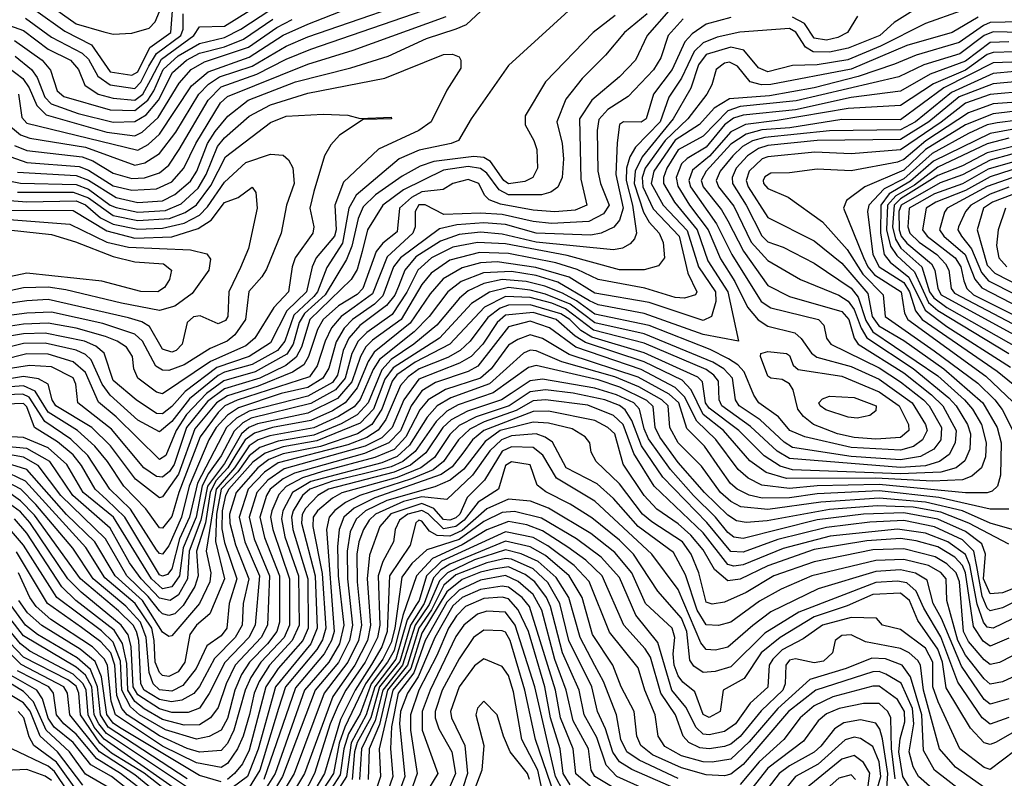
# Model space of a CAD drawing. Extents: x 501367 to 657802, y 482273 to 547541.
# Tile 522 of 656: x 578002 to 581191, y 538049 to 540506. Entities that reach past the tile are written whole.
import ezdxf

# ---------------------------------------------------------------- set-up
doc = ezdxf.new("R2010")
doc.units = 0

msp = doc.modelspace()

# ---------------------------------------------------------------- linework, layer by layer
at = {"layer": '0CON20XD'}
for points in [[(577953.8, 540175), (578005, 540133.5), (578035, 540122.5), (578215, 540092.9), (578375, 540034.6), (578407.3, 540042.7), (578455, 540072.3), (578507.9, 540142.1), (578582.4, 540265), (578613.4, 540296.6), (578649.2, 540320.8), (578754.6, 540355.4), (578865, 540419.8), (578935, 540450.9), (579375, 540603.1)], [(577985, 540438.7), (578075.1, 540375.1), (578102.2, 540342.2), (578124, 540275), (578145, 540257.3), (578295, 540213.7), (578375, 540211.4), (578417.8, 540245), (578437.2, 540275), (578467.4, 540345), (578515, 540389), (578585, 540429.2), (578665, 540447.9), (578718.2, 540475), (578875, 540578.8)], [(577985, 540098.1), (578025, 540082.3), (578205, 540062), (578238.7, 540048.7), (578305, 540008.5), (578365, 539992), (578406.4, 539993.6), (578455, 540010), (578485.5, 540035), (578518.5, 540085), (578612.9, 540245), (578655, 540288), (578770.6, 540329.4), (578865, 540377.7), (578945, 540410.4), (579375, 540558.9)], [(578078, 540568), (578185, 540492), (578275, 540466.8), (578305, 540459.4), (578365, 540462.5), (578421.1, 540478.9), (578441.2, 540498.8), (578460.9, 540545)], [(580034.5, 540525), (579960.4, 540465), (579898.8, 540391.2), (579823.3, 540315), (579771.1, 540248.9), (579741.7, 540175), (579758.6, 540105), (579763.5, 540055), (579759.3, 539995), (579745, 539963.4), (579722.7, 539947.3), (579691.6, 539938.4), (579585, 539938.8), (579554.7, 539954.7), (579515, 540008.7), (579495, 540024.5), (579455, 540030.6), (579375, 540018.2), (579244.7, 539955.3), (579178.6, 539905), (579128.9, 539825), (579111.1, 539755), (579095, 539697.2), (579075.8, 539664.2), (578941.8, 539535), (578915.2, 539445), (578897.3, 539412.7), (578863.6, 539386.4), (578780.1, 539345), (578665, 539310.3), (578610.9, 539269.1), (578542.6, 539185), (578502.5, 539065), (578487.4, 539042.6), (578465, 539024.1), (578445, 539026.2), (578404.4, 539055), (578299.6, 539179.6), (578190.2, 539265), (578184.1, 539325), (578175, 539345.9), (578105, 539381.3), (578034.1, 539385.9), (577915, 539367.5)], [(580911.4, 540545), (580833.5, 540496.5), (580787.6, 540455), (580685, 540413.9), (580625, 540400.9), (580571.6, 540401.6), (580546.8, 540416.8), (580515.2, 540465.2), (580495, 540476.9), (580334.4, 540465.5), (580260.5, 540449.5), (580215, 540431.2), (580186.7, 540403.3), (580145, 540316.3), (580104.1, 540255), (580076.6, 540175), (579996.8, 540093.2), (579978.4, 540061.6), (579967.6, 540025), (579966, 539985), (579986.3, 539905), (579999.4, 539815), (579993.5, 539796.5), (579979.6, 539780.4), (579954.5, 539765.5), (579925, 539761), (579675, 539785.2), (579565, 539811.8), (579495, 539817.5), (579425, 539809.9), (579365, 539788.9), (579285, 539737.8), (579249.6, 539695), (579228.5, 539641.5), (579216.6, 539613.4), (579190.2, 539579.8), (579104.2, 539515), (579068.5, 539475), (579049.5, 539435), (579031.2, 539355), (579015, 539330.5), (578935, 539287), (578745, 539238.6), (578704.9, 539215.1), (578672.1, 539185), (578578.2, 539005), (578551.7, 538895), (578520.2, 538825), (578495, 538727.8), (578480.7, 538709.3), (578465, 538703.2), (578455, 538708.4), (578342.8, 538895), (578285, 538951), (578246.3, 538985), (578202, 539062), (578175, 539096.3), (578125, 539138.3), (578049.8, 539185), (578025, 539252.2), (578015, 539262.9), (577925, 539260.1)], [(581050.8, 540535), (580935, 540493.9), (580790.2, 540419.8), (580683.8, 540376.2), (580585, 540359.9), (580505, 540357.8), (580425, 540336.8), (580395, 540350.2), (580346.8, 540406.8), (580305, 540416.8), (580225, 540393.2), (580200.7, 540359.3), (580175.8, 540284.2), (580118.2, 540185), (580018.5, 540061.4), (579994.9, 540015), (579992.6, 539975), (580022.5, 539882.5), (580040.7, 539850.7), (580073.2, 539815), (580085.8, 539784.2), (580090, 539735), (580071.2, 539708.8), (580025, 539695.6), (579945, 539696.2), (579775, 539742.2), (579575, 539780.1), (579485, 539784.4), (579405, 539769.1), (579335.8, 539734.2), (579291.6, 539695), (579256.2, 539623.8), (579208.9, 539551.1), (579126.7, 539493.3), (579098, 539465), (579077.7, 539425), (579056.2, 539345), (579025, 539306.7), (578945, 539262.6), (578751.9, 539215), (578725, 539200.1), (578696.5, 539173.5), (578655, 539093.1), (578614, 539036), (578593.7, 538996.3), (578573.5, 538895), (578531.9, 538795), (578519.8, 538705), (578495, 538669.2), (578465, 538663.2), (578428.9, 538695), (578306.2, 538895), (578208.3, 538975), (578155.1, 539065.1), (578095, 539119.2), (578015, 539153.2), (577935, 539157.4)], [(577935, 540498.7), (578015, 540470.4), (578095, 540410.6), (578166.7, 540375), (578193, 540345), (578213.4, 540293.4), (578256, 540265), (578305, 540251.7), (578375, 540244.8), (578400.6, 540265), (578427.4, 540312.6), (578461.4, 540378.6), (578566.2, 540455), (578585, 540483.3), (578665, 540485.1), (578745.8, 540535)], [(579779.2, 540535), (579585, 540358.1), (579464.5, 540185), (579422.9, 540115), (579399.2, 540105), (579296.2, 540083.8), (579230.9, 540055), (579092, 539938), (579068, 539895), (579048.1, 539781.9), (578996.6, 539703.4), (578966.5, 539625), (578955, 539609.6), (578890.5, 539549.5), (578861.4, 539465), (578836.9, 539435), (578755, 539388.8), (578665, 539364.3), (578645, 539353.5), (578551.8, 539278.2), (578495, 539205.1), (578455, 539170.9), (578385, 539209.3), (578295, 539290.3), (578269.4, 539325), (578233.9, 539403.9), (578215, 539421.2), (578185, 539435.1), (578085, 539457.9), (578015, 539456.7), (577935, 539438.1)], [(580104.5, 540535), (580033.7, 540455), (579996.9, 540375), (579945, 540320.5), (579854.9, 540245.1), (579814.7, 540185.3), (579819.9, 539989.9), (579838.8, 539905), (579801.3, 539888.7), (579735, 539883.2), (579665, 539888.9), (579559, 539908.9), (579522.8, 539922.8), (579507.8, 539937.8), (579489.2, 539975), (579455, 539988.9), (579404.4, 539975), (579373.8, 539956.2), (579305, 539947.9), (579270.6, 539930.6), (579232.6, 539895), (579225, 539819.2), (579177.7, 539782.3), (579156.7, 539755), (579113.2, 539635), (579095, 539616.1), (579035, 539579.2), (578985.5, 539534.5), (578967.1, 539502.9), (578937.9, 539415), (578922.3, 539387.7), (578886, 539364), (578775, 539319), (578675, 539287.6), (578639.9, 539265), (578569, 539181), (578516.4, 539033.6), (578465, 538960.6), (578455, 538957.9), (578377.4, 539017.4), (578295.9, 539125.9), (578235.5, 539185.5), (578119.8, 539255), (578107.6, 539275), (578094.3, 539325), (578063.1, 539343.1), (578015, 539350.1), (577945, 539338.1)], [(579931, 540519), (579859.7, 540465), (579704.8, 540305.2), (579639.1, 540195), (579639.1, 540165), (579667.4, 540115), (579677.3, 540085), (579679.2, 540025), (579663.9, 539995), (579638, 539982), (579585, 539974.7), (579570.4, 539985), (579527.2, 540047.2), (579505, 540059.1), (579472.9, 540062.9), (579343.2, 540046.8), (579298.6, 540031.4), (579241, 539999), (579155, 539938.5), (579115, 539899.6), (579098.3, 539861.7), (579078, 539772), (579060.9, 539729.1), (578991.9, 539615), (578925, 539554.2), (578907.2, 539525), (578888.2, 539455), (578867, 539423), (578764.8, 539365), (578663.4, 539336.6), (578607.2, 539295), (578542.4, 539227.6), (578509.3, 539175), (578475.1, 539095), (578455, 539081.2), (578315, 539219.2), (578257.5, 539267.5), (578215, 539363.8), (578175, 539398.3), (578095, 539422.6), (578025, 539424), (577945, 539403.6)], [(577995, 540011.7), (578185, 540001.6), (578225, 539985.9), (578315, 539930.2), (578385, 539913.5), (578465, 539919.8), (578505, 539939.9), (578555, 539982.9), (578575.9, 540015.9), (578610.3, 540105), (578635, 540143.7), (578676.5, 540193.5), (578742.2, 540245), (578895, 540304.7), (579075, 540350), (579195, 540388.1), (579319.6, 540445), (579416.1, 540476.1), (579449.1, 540490.9), (579495, 540532.9)], [(577999, 540265), (578008.8, 540188.8), (578025, 540171.1), (578385, 540083.2), (578417.9, 540102.1), (578455, 540135.2), (578558.7, 540291.3), (578612.6, 540337.4), (578745.3, 540384.7), (578855, 540455.7), (578935, 540491.5), (579065, 540541.8)], [(578021.4, 540511.4), (578105, 540449), (578205, 540397.9), (578225, 540377.7), (578255, 540323.3), (578295, 540294.9), (578375, 540283.6), (578395, 540303.2), (578420, 540355), (578445, 540396.1), (578523.9, 540455), (578531.6, 540475), (578531.7, 540525)], [(578055, 540535.8), (578148.9, 540468.9), (578234.6, 540424.6), (578295, 540336.7), (578365, 540325.8), (578385, 540337.5), (578423.6, 540416.4), (578491.3, 540465), (578497, 540535)], [(580715, 540517.5), (580683.2, 540465), (580651.7, 540448.3), (580615, 540439.5), (580575, 540446.5), (580543.4, 540493.4), (580504.4, 540514.4)], [(580305, 540513.2), (580225, 540491.3), (580179.9, 540460.1), (580156, 540434), (580114.9, 540345), (580054.8, 540265), (580030.5, 540185), (580015, 540174), (579957.5, 540175), (579945, 540166.7), (579937, 540107), (579932.4, 540005), (579956.7, 539895), (579945, 539856.3), (579926.5, 539833.5), (579885.5, 539814.5), (579852.1, 539807.9), (579675, 539814.8), (579575, 539842.3), (579505, 539848.5), (579418.1, 539841.9), (579361.4, 539828.6), (579235.3, 539735), (579213.2, 539705), (579178.2, 539611.8), (579151.2, 539585), (579080, 539535), (579053.3, 539506.7), (579026.9, 539463.1), (579003.2, 539376.8), (578984.4, 539345), (578935, 539314.7), (578848.6, 539295), (578710.8, 539249.2), (578674.8, 539225.2), (578638.1, 539185), (578614.7, 539145), (578551.4, 538995), (578526.6, 538895), (578485, 538802.4), (578465, 538774.4), (578455, 538776.7), (578445, 538789.3), (578361.1, 538921.1), (578293.7, 538985), (578223.5, 539095), (578167.7, 539147.7), (578084.2, 539204.2), (578033.4, 539283.4), (578013, 539293), (577905, 539288.8)], [(580150.8, 540509.2), (580102.3, 540455), (580077.9, 540382.1), (580055, 540344), (579972.6, 540257.4), (579907.3, 540215), (579877.7, 540182.3), (579872.7, 540147.3), (579873.9, 540015), (579882.9, 539975), (579911.4, 539905), (579893, 539877), (579845, 539852.6), (579723.9, 539846.1), (579665, 539851.9), (579565, 539874.9), (579495, 539879.5), (579375.5, 539875.5), (579315, 539906.3), (579295, 539906), (579282.6, 539885), (579282.6, 539835), (579275.9, 539815), (579192.6, 539737.4), (579145, 539618.2), (579085.1, 539574.9), (579043, 539545), (579012.5, 539507.5), (578991.4, 539465), (578965.2, 539384.8), (578940.3, 539349.7), (578706.3, 539273.7), (578666.7, 539255), (578645, 539233.9), (578586.2, 539155), (578517.3, 538975), (578495, 538897.2), (578465, 538858.9), (578455, 538860.2), (578411.3, 538921.3), (578339.6, 538995), (578286.6, 539075), (578245.2, 539125.2), (578189.4, 539175), (578095, 539234.5), (578052.7, 539302.7), (578015, 539320.5), (577915, 539312.9)], [(581106.4, 540513.6), (581021.3, 540465), (580875, 540422.6), (580695, 540345.9), (580435, 540295.7), (580404.6, 540294.5), (580368.1, 540305), (580326.2, 540355), (580301.3, 540368.7), (580285, 540365.2), (580257.8, 540345), (580243.3, 540295), (580227.6, 540265), (580165.4, 540185), (580092, 540115), (580027.9, 540025), (580017.7, 539995), (580020, 539965), (580053.1, 539893.1), (580137.8, 539805), (580165.5, 539685.5), (580194.6, 539625), (580191.1, 539615), (580155.6, 539604.4), (580125, 539605.9), (580026.7, 539636.7), (579875, 539664.1), (579807.2, 539697.2), (579738.2, 539718.2), (579585, 539748.9), (579491.7, 539751.7), (579395, 539727.5), (579334.9, 539685.1), (579305, 539648.5), (579237.5, 539535), (579145, 539468.2), (579123.6, 539446.4), (579105.4, 539414.6), (579077.4, 539332.6), (579030.9, 539279.1), (578935, 539231.7), (578772.9, 539197.1), (578744.4, 539185), (578720.4, 539165), (578665, 539069.1), (578610.2, 538995), (578588.8, 538885), (578551.4, 538785), (578545.4, 538695), (578516.7, 538643.3), (578490, 538625), (578455, 538632.9), (578395.7, 538695), (578357.4, 538747.4), (578295, 538859.2), (578174.5, 538965), (578099.7, 539075), (578025, 539116.7), (577945, 539125.1)], [(577945, 540367.2), (578012.9, 540315), (578033.5, 540285), (578057.7, 540227.7), (578088.3, 540198.3), (578285, 540142.2), (578375, 540130), (578398.6, 540141.4), (578450.4, 540189.6), (578519.1, 540300.9), (578557.6, 540345), (578600.9, 540369.1), (578742.8, 540417.2), (578835, 540480.3), (578885, 540506.2)], [(577955, 540068.7), (578025, 540043.2), (578195, 540030.5), (578225, 540018.9), (578305, 539967.6), (578365, 539953.5), (578445, 539957.7), (578495, 539980.9), (578534.1, 540025), (578572.4, 540105), (578653.1, 540236.9), (578675, 540257.7), (578935, 540362.4), (579082.4, 540407.6), (579383.7, 540516.3)], [(577987.5, 540387.5), (578040.7, 540345), (578058.5, 540318.5), (578083.2, 540255), (578103.9, 540233.9), (578191.6, 540201.6), (578305, 540173.8), (578375, 540175.7), (578411.7, 540198.3), (578451.4, 540245), (578497, 540335), (578543, 540375), (578585, 540397), (578665, 540417.9), (578726.8, 540443.2), (578822.1, 540507.9)], [(581433.6, 540503.6), (581145, 540496.5), (581122.8, 540487.2), (581045, 540431.6), (580905, 540391.2), (580835, 540362.3), (580717.9, 540322.1), (580575, 540285.4), (580430.2, 540259.8), (580300.8, 540249.2), (580250.7, 540219.3), (580204, 540166), (580125, 540115.8), (580056, 540015), (580047.6, 539975), (580086, 539905), (580163.6, 539823.6), (580200.4, 539705), (580255.5, 539625), (580256.6, 539593.4), (580243, 539545), (580215, 539532.1), (580040.5, 539589.5)], [(581425, 540460), (581155, 540466.7), (581125, 540455.1), (581047.1, 540395), (580930.6, 540359.4), (580848.6, 540321.4), (580517, 540243), (580335.6, 540224.4), (580295, 540211.2), (580215, 540128.8), (580135, 540084.9), (580098.2, 540025), (580087.2, 539995), (580086.9, 539975), (580122.2, 539915), (580196.1, 539825), (580230.8, 539725), (580294.9, 539625), (580330, 539465), (580215, 539486.8), (580025, 539554.1), (579875, 539582.4), (579847.7, 539595), (579745.4, 539655.4), (579675, 539677.2), (579595, 539690.9), (579503.8, 539686.2), (579432.2, 539657.8), (579388.9, 539625), (579328.5, 539545), (579280, 539495), (579167.9, 539405), (579147, 539373), (579105, 539275.4), (579085, 539252.5), (579035, 539221.1), (578955, 539184.3), (578811.9, 539158.1), (578775, 539144.9), (578745, 539125.9), (578697.7, 539055), (578638.3, 538985), (578621.9, 538885), (578605.9, 538785), (578621.2, 538715), (578617.8, 538685), (578584.9, 538615), (578495, 538510.7), (578485, 538508.7), (578465, 538522.5), (578399.5, 538625), (578311.1, 538705), (578245.8, 538815), (578153.9, 538903.9), (578025, 539049.1), (577875.2, 539095.2)], [(581205.4, 540434.6), (581145, 540432.2), (581065, 540371.3), (580951, 540329), (580855, 540274.9), (580695, 540254.4), (580515, 540214.1), (580345, 540196.2), (580313.5, 540186.5), (580285, 540165.1), (580225, 540093.3), (580163.5, 540056.5), (580145, 540039), (580128.2, 539995), (580133.2, 539966.8), (580171.1, 539905), (580231.5, 539825), (580271.6, 539731.6), (580318, 539658), (580359.5, 539575), (580393.7, 539533.7), (580425, 539513.2), (580512.2, 539492.2), (580533.2, 539473.2), (580566, 539426), (580583.2, 539413.2), (580695, 539383), (580785, 539341.6), (580892.7, 539265), (580935.1, 539195), (580940.5, 539175), (580925.3, 539144.7), (580896.7, 539123.3), (580855, 539111.6), (580695, 539120.8), (580544.6, 539155), (580496.4, 539175), (580459.9, 539219.9), (580395.6, 539265), (580379.4, 539289.4), (580348.8, 539365), (580327.8, 539387.8), (580297.3, 539407.3), (580237.8, 539437.8), (580040.5, 539515), (579865, 539552.2), (579805.7, 539595.7), (579760.3, 539620.3), (579703.2, 539643.2), (579642.3, 539657.7), (579565, 539664.2), (579505, 539651.8), (579455, 539628.3), (579426.1, 539603.9), (579353.2, 539516.8), (579278.4, 539455), (579205, 539405.2), (579175, 539371.8), (579130.4, 539265), (579095, 539225.8), (579043.1, 539196.9), (578955, 539160.7), (578839, 539141), (578780.1, 539119.9), (578745, 539092.9), (578708.7, 539041.3), (578655.1, 538985), (578639.8, 538905), (578636.1, 538816.1), (578665.1, 538695), (578618.1, 538581.9), (578575, 538544.8), (578553.8, 538515), (578537.3, 538425), (578515, 538393.4), (578485, 538378.3), (578465, 538382.2), (578455, 538391.7), (578441.5, 538425), (578438.3, 538495), (578429.7, 538535), (578376.1, 538615)], [(577922.4, 539992.4), (578005, 539976), (578185, 539972.6), (578225, 539956.9), (578295, 539905.4), (578315, 539897.5), (578385, 539882.6), (578475, 539887.6), (578525, 539909.7), (578580.2, 539959.8), (578606.4, 540005), (578642.6, 540095), (578665, 540123.8), (578745, 540193.1), (578815, 540230), (578935, 540268.3), (579185, 540316.3), (579375, 540393), (579403.8, 540393.8), (579425, 540385.4), (579431.1, 540375), (579430.9, 540349.1), (579385, 540277.5), (579334.3, 540175), (579295, 540147.5), (579163.8, 540086.2), (579050.8, 539979.2), (579022.7, 539905), (579027.4, 539825), (579021.6, 539805), (578962.5, 539735), (578949, 539705), (578930.6, 539625), (578867.5, 539562.5), (578815, 539459.9), (578745, 539415.1), (578640.4, 539379.6), (578537.9, 539302.1), (578495, 539253.1), (578465, 539229.3), (578445, 539230.8), (578379.4, 539275), (578305, 539337.4), (578276.4, 539426.4), (578249, 539449), (578212.2, 539465), (578085, 539490.4), (578015, 539488), (577905, 539470.5)], [(581225, 540401.9), (581155, 540400), (581135, 540393.4), (581065, 540342.7), (580961.8, 540298.2), (580855, 540227.7), (580685, 540218.1), (580455, 540179.5), (580353, 540167), (580305, 540142.9), (580235.6, 540064.4), (580181.3, 540018.7), (580169, 539985), (580174.9, 539965), (580259.1, 539845), (580308.4, 539745), (580403.5, 539593.5), (580435, 539572.4), (580588.5, 539535), (580606.3, 539516.3), (580615.3, 539475), (580628.9, 539455), (580785, 539377.9), (580855, 539333.4), (580928.6, 539275), (580947.7, 539255), (580987.1, 539185), (580984.9, 539145), (580962.7, 539115), (580918.9, 539091.1), (580855, 539080.6), (580695, 539091.5), (580505, 539120.9), (580477.8, 539137.8), (580400.1, 539210.1), (580331.7, 539255), (580320.1, 539275), (580310.9, 539345), (580282.1, 539375), (580247.2, 539397.2), (580025, 539488.8), (579865, 539523.8), (579785, 539584.3), (579705, 539617.3), (579655, 539630.3), (579585, 539638.1), (579523.1, 539623.1), (579465, 539586.7), (579362.2, 539475), (579211.5, 539378.5), (579185, 539342.1), (579147.7, 539245), (579105, 539199.2), (578965, 539142), (578855, 539122.3), (578797.7, 539102.3), (578757.4, 539072.6), (578679.5, 538985), (578668.3, 538965), (578657.8, 538915), (578657, 538857), (578665, 538812.5), (578705.5, 538695), (578680.4, 538615), (578673.6, 538535), (578655, 538510.5), (578608, 538478)], [(581245, 540369.4), (581155, 540365.8), (580995.1, 540284.9), (580855, 540181.5), (580665, 540182.9), (580495.9, 540155.9), (580405, 540148.7), (580355, 540135.7), (580305, 540103.2), (580224.9, 540015), (580209.2, 539985), (580215, 539964.2), (580275, 539890.3), (580295.9, 539854.1), (580346, 539756), (580425, 539645.6), (580495, 539609.1), (580665, 539561.4), (580686.7, 539535), (580704.4, 539475), (580717.3, 539455), (580865, 539362.5), (580955, 539291), (580991.2, 539255), (581034.4, 539175), (581032, 539135), (581012.4, 539097.6), (580981, 539075), (580935, 539061.2), (580855, 539055.2), (580495.1, 539084.9), (580455, 539108.7), (580368.7, 539188.7), (580276.1, 539255), (580267.4, 539275), (580265.6, 539335), (580250.4, 539355), (580225, 539373.5), (580025, 539457.8), (579860.4, 539500.4), (579769.5, 539569.5), (579725, 539588), (579655, 539605.8), (579575, 539609), (579507.6, 539575), (579395.7, 539455), (579283.4, 539396.6), (579224, 539356), (579208.6, 539335), (579174.9, 539244.9), (579142.5, 539195), (579096.3, 539165), (578975.9, 539124.1), (578855, 539100.1), (578808.7, 539081.3), (578773.1, 539055), (578703.5, 538975), (578681.6, 538905), (578682.8, 538875), (578701.6, 538805), (578744.7, 538695), (578726, 538615), (578722.6, 538545), (578700.2, 538505), (578633.1, 538436.9), (578585, 538346.3), (578566.2, 538323.8), (578527.7, 538302.3), (578493.8, 538296.2), (578455, 538303.9), (578405.8, 538335), (578394.9, 538355), (578388, 538495), (578380.6, 538525), (578369.5, 538545), (578321.8, 538591.8), (578199.6, 538695), (578050.8, 538900.8), (578005, 538948.2), (577955, 538983.3)], [(581225, 540337.9), (581155, 540331.9), (581019.6, 540270.4), (580902.6, 540175), (580855, 540148.8), (580625, 540146.3), (580415.6, 540124.4), (580375, 540113.1), (580343.3, 540095), (580311.8, 540065), (580270.3, 540015), (580257.2, 539985), (580265.1, 539965), (580315, 539901.9), (580371, 539785), (580425, 539725.8), (580530.8, 539665), (580655, 539614.1), (580685, 539594.1), (580705, 539567.3), (580726.7, 539506.7), (580745.7, 539475.7), (580895.8, 539375.8), (581010.9, 539280.9), (581034.7, 539255), (581071.2, 539195), (581080.9, 539165), (581078.7, 539115), (581062.6, 539077.4), (581034.8, 539055), (580985, 539041), (580855, 539035), (580505, 539048.4), (580465, 539060.4), (580412.9, 539092.9), (580331.3, 539175), (580235, 539247.9), (580223.3, 539265), (580212.9, 539332.9), (580198, 539348), (580025, 539427.3), (579855, 539477.3), (579819.3, 539499.3), (579783.5, 539535), (579755, 539553.7), (579655, 539582), (579585, 539581.9), (579558.4, 539571.6), (579518.5, 539541.5), (579461.3, 539465), (579428.5, 539435), (579388.5, 539411.5), (579296, 539375), (579260.2, 539349.8), (579235, 539320.9), (579188.4, 539211.6), (579163.6, 539176.4), (579126.8, 539153.2), (579065, 539129.1), (578839.7, 539070.3), (578795, 539040.4), (578742.6, 538985), (578712.9, 538895), (578731.9, 538815), (578778.6, 538705), (578765.3, 538545), (578744.1, 538505), (578666.2, 538423.8), (578616.4, 538323.6), (578585, 538276.6), (578547.8, 538262.2), (578495, 538262), (578455, 538273.9), (578385, 538319.1), (578369.9, 538345), (578363.6, 538476.4), (578353.3, 538513.3), (578330.8, 538545), (578201.9, 538651.9), (578158.6, 538695), (578035, 538877.9), (578005, 538911.9), (577945.2, 538955.2)], [(581235, 540306.2), (581155, 540298.4), (581045, 540256.6), (580946.2, 540175), (580855, 540117.8), (580585, 540114.2), (580425, 540098.2), (580395, 540088.8), (580359, 540065), (580322.1, 540025), (580309.2, 539995), (580310.1, 539975), (580354.9, 539905), (580405, 539805.5), (580425, 539786.8), (580475, 539768.8), (580575, 539717.3), (580695, 539636.8), (580717.8, 539607.8), (580742.1, 539532.1), (580765, 539495.5), (580975, 539352.7), (581061.4, 539275), (581087.3, 539245), (581116.5, 539195), (581132.1, 539135), (581129.5, 539090.5), (581117.1, 539055), (581085, 539027.4), (581055, 539015.4), (580958.6, 539011.4), (580775, 539020.6), (580485, 539019.8), (580419.5, 539039.5), (580367, 539077), (580280.9, 539175), (580215, 539226.8), (580176.8, 539306.8), (580148, 539338), (580025, 539398), (579835, 539460.1), (579800.7, 539480.7), (579739.1, 539535), (579665, 539557.2), (579575, 539548.9), (579548.4, 539525), (579501.8, 539455), (579464.2, 539415), (579426.5, 539393.5), (579295, 539342.1), (579246.5, 539275), (579208.7, 539185), (579175, 539151.7), (579120.6, 539125), (578858.3, 539051.7), (578805.7, 539014.3), (578770.7, 538975), (578745.4, 538895), (578762, 538825), (578811.2, 538705), (578805.1, 538545), (578784.1, 538505), (578700, 538415), (578671.3, 538355), (578645, 538278.2), (578620.5, 538245), (578585, 538221.7), (578535, 538221.3), (578465, 538239.6), (578405, 538274.3), (578375, 538297.8), (578352.5, 538335), (578348.8, 538421.2), (578335.3, 538485.3), (578308.3, 538528.3), (578184.6, 538625), (578138.9, 538668.9), (578025, 538843), (577985, 538889.6)], [(581265, 540274), (581145, 540263.5), (581065, 540235.1), (580986.4, 540173.6), (580855, 540084.7), (580695, 540071.7), (580576.8, 540076.8), (580425, 540061.9), (580407, 540055), (580364.1, 540015), (580354.4, 539985), (580360.8, 539965), (580425, 539865.3), (580575, 539789.6), (580665, 539717.9), (580748.7, 539618.7), (580763, 539545), (580784, 539514), (580865, 539466.8), (580994.7, 539374.7), (581120.6, 539265), (581167.5, 539185), (581180.1, 539135), (581178.7, 539031.3), (581168.4, 538995), (581151.4, 538978.6), (581135, 538973.2), (581065, 538973.3), (580785, 539000.3), (580585, 538996.7), (580495, 538987.8), (580405, 538998.5), (580361, 539021), (580329, 539049), (580256.4, 539146.4), (580195.3, 539205.3), (580155, 539284.9), (580125.1, 539315.1), (580015, 539372.9), (579802.8, 539445), (579717.6, 539507.6), (579655, 539529.1), (579585, 539510.8), (579486.3, 539383.7), (579455, 539366.5), (579348.9, 539331.1), (579305, 539303.4), (579270.2, 539255), (579235.2, 539174.8), (579197.8, 539135), (579119.3, 539100.7), (578892.3, 539037.7), (578855, 539019), (578813.8, 538985), (578801.8, 538965), (578780.1, 538895), (578795, 538828.4), (578843.2, 538705), (578843.6, 538555), (578834.9, 538525), (578804.3, 538485), (578746.6, 538425), (578721.1, 538385), (578699, 538335), (578675, 538242.8), (578655, 538204.5), (578615.9, 538184.1), (578575, 538175.7), (578475, 538205.7), (578390.5, 538255), (578360.6, 538280.6), (578332.7, 538335), (578328.4, 538428.4), (578305, 538489.6), (578267, 538527), (578122.4, 538635), (578015, 538804.3), (577949.4, 538879.4)], [(581275, 540242.5), (581155, 540233.3), (581075, 540204.7), (580936.4, 540113.6), (580865, 540053.5), (580845, 540044.3), (580695, 540016.7), (580585, 540021.5), (580495, 540009.6), (580435, 540008.4), (580415, 539997.1), (580409.4, 539985), (580410.6, 539975), (580425, 539958.9), (580491, 539931), (580601.4, 539851.4), (580682, 539762), (580732.3, 539682.3), (580798.9, 539615), (580805.2, 539545), (580963.3, 539433.3), (581105, 539328.4), (581160.5, 539275), (581184, 539244), (581218.4, 539175)], [(577995, 539947.3), (578175, 539947.5), (578225, 539928.8), (578305, 539872), (578385, 539855.2), (578487.4, 539862.6), (578538.6, 539881.4), (578575, 539906), (578621.2, 539968.8), (578668.5, 540061.5), (578815, 540173.3), (578865, 540193.3), (578985, 540200.2), (579065, 540196.5), (579105, 540185.7), (579205, 540190), (579206.7, 540185), (579115, 540182.5), (579037.9, 540132.1), (579009.7, 540100.3), (578988.9, 540065), (578955, 539949.4), (578942, 539895), (578954.8, 539835), (578952, 539815), (578894.4, 539735), (578884.1, 539705), (578872.4, 539625), (578825.7, 539574.3), (578763.5, 539475), (578735, 539449.9), (578620.6, 539399.4), (578465, 539294.4), (578445, 539299.6), (578385.2, 539345), (578372, 539375), (578367.8, 539415), (578347.7, 539445), (578318.2, 539465), (578279.9, 539479.9), (578185, 539507.3), (578095, 539522.8), (578015, 539519.9), (577915, 539504.7)], [(581245, 540211.7), (581155, 540201.5), (581065, 540165.3), (580935.5, 540085), (580865, 540018.2), (580738.7, 539965), (580679.3, 539920.7), (580670, 539895), (580734.3, 539735.7), (580748.6, 539705), (580769.9, 539679.9), (580856.3, 539625), (580867.7, 539555), (580877.8, 539535), (581131.2, 539351.2), (581217.8, 539267.8)], [(581235, 540181), (581167.6, 540172.4), (581135, 540165.1), (581075, 540137.4), (580957.3, 540072.7), (580865, 539990.1), (580801.7, 539958.3), (580751.7, 539905), (580747.7, 539885), (580765.4, 539745), (580785, 539705.1), (580865, 539655.1), (580883.6, 539625), (580903.2, 539563.2), (580924.6, 539534.6), (581167.3, 539367.3), (581219.7, 539325)], [(581227.4, 540152.6), (581145, 540137.5), (580961.9, 540048.1), (580887.1, 539982.9), (580818, 539942), (580790.8, 539905), (580789.8, 539815), (580802, 539745), (580821.1, 539721.1), (580881.6, 539671.6), (580934.8, 539564.8), (581005, 539511.8), (581210.2, 539380.2)], [(581205, 540121.7), (581135, 540103.5), (580975, 540028.5), (580899.6, 539970.4), (580839.5, 539935), (580812.5, 539905), (580809.6, 539825), (580822.3, 539772.3), (580842.3, 539742.3), (580899.7, 539689.7), (580945, 539590), (580975, 539563.8), (581205.5, 539425)], [(581231.4, 540098.6), (581135, 540075.1), (581055, 540032.9), (580975, 540001), (580854.6, 539925.4), (580833.7, 539905), (580829, 539835), (580837.8, 539795), (580855.7, 539765.7), (580923.3, 539705), (580948.7, 539625), (580962.3, 539605), (581005, 539573.7), (581284.2, 539415)], [(577955, 539921.4), (578025, 539916.1), (578185, 539918.8), (578215, 539906.4), (578264.3, 539864.3), (578305, 539844.2), (578385, 539827.5), (578465, 539830.3), (578535, 539847.3), (578585, 539872.6), (578610.3, 539899.7), (578665, 539979.7), (578735, 540043.9), (578815, 540070.9), (578855, 540067.2), (578872.3, 540052.3), (578886.3, 540026.3), (578891, 539975), (578865.9, 539905), (578848.9, 539815), (578801.6, 539698.4), (578786.9, 539673.1), (578744.1, 539625.9), (578733.6, 539535), (578699.4, 539485), (578674.3, 539465), (578619.2, 539440.8), (578535, 539388.5), (578485, 539370.3), (578465, 539370.5), (578443.7, 539383.7), (578400.2, 539465), (578375, 539487.5), (578271.7, 539521.7), (578105, 539558.5), (578025, 539555.9), (577885, 539537.2)], [(581215, 540070.1), (581145, 540051.4), (581055, 540003.5), (580982.8, 539977.2), (580856.2, 539905), (580848.8, 539885), (580850.2, 539825), (580857, 539805), (580875, 539782.1), (580954.9, 539715), (580965.5, 539695), (580974.9, 539635), (580986.6, 539615), (581305, 539440.8)], [(581225, 540046.4), (581138.6, 540021.4), (581055, 539974.8), (580965, 539941.5), (580882.8, 539895), (580878.4, 539835), (580884.5, 539815), (580914.9, 539785), (580972, 539745), (581000.4, 539715), (581011.1, 539695), (581019.1, 539635), (581029.7, 539619.7)], [(581215, 540019.3), (581145, 539997.2), (581065, 539952.5), (580968.4, 539915), (580937.3, 539895), (580925.6, 539825), (580940.8, 539805), (581031.5, 539735), (581050, 539705), (581059.8, 539660.2), (581069.4, 539635), (581091, 539615), (581366.9, 539476.9)], [(581215, 539993.5), (581135, 539965.2), (581005.6, 539895), (580996.9, 539883.1), (580981.1, 539825), (580995.1, 539805), (581063.8, 539745), (581095.7, 539665.7), (581117.6, 539637.6), (581334.9, 539524.9)], [(577965, 539889.3), (578175, 539888.3), (578285, 539822.5), (578375, 539798.4), (578495, 539802.5), (578580.4, 539829.6), (578622.8, 539857.2), (578665, 539913.8), (578710.1, 539929.9), (578755, 539963.8), (578766.8, 539946.8), (578770.9, 539895), (578743.5, 539765), (578716.9, 539703.1), (578679.6, 539625), (578676, 539545), (578668.8, 539531.2), (578645, 539520.9), (578587.2, 539547.2), (578565, 539543.5), (578544.1, 539525), (578528.8, 539455), (578509.1, 539435), (578495, 539429.6), (578465, 539438.9), (578422.2, 539512.2), (578397.6, 539527.6), (578355, 539540.8), (578095, 539599.3), (578025, 539595.9), (577875, 539573.8)], [(581205, 539963.7), (581145, 539941.4), (581082.6, 539905), (581064.5, 539885), (581041.9, 539835), (581040.2, 539825), (581052, 539805), (581084.3, 539764.3), (581117.3, 539687.3), (581140, 539660), (581405.6, 539525.6)], [(581215, 539938.6), (581152.4, 539915), (581123.8, 539895), (581103.2, 539825), (581135, 539710.7), (581159.8, 539685), (581425, 539548.5)], [(581194.4, 539895), (581170.7, 539825), (581165.9, 539774.1), (581172.4, 539735), (581199.1, 539705)], [(577925, 539861.9), (578165, 539844), (578285, 539785.9), (578355, 539768.7), (578555, 539760.7), (578608.1, 539748.1), (578620, 539730), (578614.6, 539695), (578560.9, 539619.1), (578505, 539578.1), (578455, 539564.6), (578332.3, 539587.7), (578151.3, 539631.3), (578095, 539639.5), (578015, 539637.2), (577905, 539613.9)], [(577925, 539829.2), (578105, 539810), (578183.4, 539786.6), (578305, 539738.6), (578375, 539721.7), (578467.8, 539715), (578493.9, 539695), (578487.8, 539665), (578471.7, 539638.3), (578450, 539625), (578394.7, 539625.3), (578268.6, 539658.6), (578025, 539684.9), (577911.8, 539661.8)], [(580040.5, 539589.5), (579865, 539619.8), (579782, 539672), (579673.9, 539703.9), (579548.6, 539721.4), (579495, 539718.6), (579435, 539702.7), (579373.5, 539666.5), (579331.8, 539618.2), (579266.4, 539523.6), (579150.5, 539429.5), (579130.6, 539399.4), (579095, 539313.6), (579056, 539265), (579015, 539239.1), (578945, 539207.4), (578820.8, 539185), (578763.2, 539166.8), (578732, 539145), (578702.4, 539097.6), (578676.5, 539055), (578637.8, 539012.2), (578619.1, 538975), (578603.7, 538876.3), (578575.3, 538785), (578580.3, 538705), (578569.5, 538670.5), (578531.6, 538608.4), (578505, 538582.1), (578485, 538576.8), (578465, 538581.8), (578455, 538590.9), (578418.3, 538638.3), (578349.2, 538705), (578280.6, 538825), (578135.3, 538965), (578061.7, 539061.7), (578015, 539088.7), (577935, 539102.7)], [(581029.7, 539619.7), (581343.9, 539455)], [(581205, 538921.1), (581145, 538920.8), (580979, 538959), (580785, 538979.6), (580585, 538969.9), (580495, 538957), (580406.4, 538956.4), (580365, 538965.6), (580325.1, 538985.1), (580304.2, 539004.2), (580271.1, 539051.1), (580220.3, 539125), (580162.4, 539182.4), (580136.2, 539265), (580105, 539293), (580005, 539347.8), (579781.6, 539421.6), (579695, 539473.9), (579655, 539485.3), (579615, 539470.5), (579585, 539451.6), (579528.8, 539375), (579495, 539345.3), (579381.3, 539308.7), (579325.4, 539274.6), (579297.9, 539242.1), (579252.9, 539155), (579215, 539114.1), (579152.3, 539087.7), (578982.7, 539042.7), (578917.6, 539022.4), (578865, 538994.4), (578841.4, 538968.6), (578818.9, 538915), (578814.9, 538895), (578821.6, 538855), (578876.3, 538695), (578876.2, 538545), (578858.4, 538505), (578783.3, 538425), (578751.3, 538375), (578732.4, 538335), (578695.6, 538204.4), (578675, 538161.6), (578655, 538139.3), (578585, 538133.8), (578545, 538145.6), (578455, 538186.6), (578350.7, 538255), (578333.5, 538275), (578316.9, 538316.9), (578310.7, 538415), (578297.2, 538455), (578265, 538491.1), (578202.9, 538537.1), (578092.6, 538615), (577992.1, 538782.1)], [(581254.4, 538844.4), (581145, 538875.7), (581055, 538915.1), (580935, 538943.7), (580785, 538955.9), (580596.8, 538943.2), (580425, 538919.1), (580337.8, 538927.8), (580305, 538945.1), (580271.4, 538975), (580209.9, 539059.9), (580134.9, 539135), (580108, 539185), (580101.7, 539255), (580082.1, 539275), (580007, 539317), (579929.1, 539349.1), (579757.4, 539397.4), (579675, 539433.9), (579655, 539435.9), (579634.2, 539425.8), (579523.7, 539326.3), (579398.3, 539281.7), (579354.3, 539255.7), (579321.3, 539218.7), (579265, 539127.9), (579225, 539091), (579175, 539070.9), (578945, 539009.9), (578885.4, 538974.6), (578854.2, 538915), (578849.8, 538889.8), (578861.4, 538831.4), (578904.9, 538705), (578907.1, 538545), (578885.1, 538495), (578811.3, 538415), (578777.8, 538362.2), (578761.7, 538325), (578746.1, 538256.1), (578725.6, 538185), (578707.2, 538145), (578675, 538097), (578655, 538083.5), (578575, 538099), (578465, 538153), (578312.9, 538255), (578298.7, 538298.7), (578286.7, 538415), (578276.4, 538436.4), (578238.5, 538475), (578103.7, 538563.7), (578056, 538605), (578034.7, 538634.7), (577998.8, 538715)], [(580775, 539147.1), (580705, 539152.9), (580650, 539165), (580572.5, 539195), (580540.5, 539220.5), (580522, 539245), (580507, 539307), (580495, 539327.1), (580470.9, 539340.9), (580435, 539344.5), (580425, 539351.4), (580401.1, 539415), (580402.5, 539425), (580425, 539431.2), (580485, 539424.4), (580495, 539418.9), (580507.3, 539387.3), (580522.7, 539372.7), (580665, 539351.4), (580785, 539300.3), (580849.7, 539255), (580880.3, 539195), (580881.3, 539175), (580855, 539152.9), (580775, 539147.1)], [(581205, 538807), (581075.6, 538875.6), (580985, 538910.8), (580895, 538927.4), (580778.7, 538931.3), (580625, 538919.6), (580422.7, 538882.7), (580355, 538877.1), (580323.2, 538883.2), (580295, 538901.4), (580219.5, 538975), (580135, 539071.6), (580075, 539154.1), (580060.3, 539185), (580053.5, 539253.5), (580033, 539273), (579945.4, 539315.4), (579875, 539339.2), (579675, 539385.6), (579650.2, 539379.8), (579535, 539297.7), (579421.9, 539258.1), (579385, 539238.6), (579350.6, 539205), (579282.9, 539107.1), (579243.2, 539075), (579205, 539057.6), (579116.1, 539035), (579015, 539011), (578942.2, 538985), (578918.6, 538965), (578888.1, 538915), (578882.3, 538895), (578886.3, 538855), (578934.9, 538695.1), (578936, 538535), (578918.8, 538495), (578839, 538405), (578799.6, 538345), (578745, 538140.2), (578723.6, 538096.4), (578698.4, 538065), (578675, 538045.1)], [(581296.5, 538693.5), (581185, 538650.2), (581145, 538646.7), (581123, 538695), (581129.4, 538775), (581118.3, 538808.3), (581065, 538848.8), (580975, 538888.2), (580865, 538908.7), (580735, 538904), (580585, 538886), (580345, 538826.1), (580315, 538830.1), (580295, 538845.1), (580255.2, 538895.2), (580183.8, 538965), (580109.6, 539049.6), (580039, 539149), (580025, 539180.5), (580009.3, 539245), (579990.6, 539265), (579935, 539291.3), (579865, 539313), (579695, 539341.9), (579655, 539336.5), (579593.8, 539295), (579562.4, 539275), (579452.3, 539237.7), (579399.8, 539210.2), (579372.5, 539185), (579317.3, 539102.7), (579267.3, 539062.7), (579215, 539040.2), (579001.9, 538985), (578967.4, 538965), (578927.6, 538922.4), (578917, 538903), (578915.1, 538874.9), (578958.8, 538705), (578965.2, 538535), (578944.9, 538485), (578830.5, 538345), (578775, 538143.4), (578739.6, 538055), (578665, 537999.7)], [(581305, 538661.1), (581185, 538601.4), (581145, 538591.1), (581135, 538600.2), (581118.9, 538638.9), (581101.7, 538735), (581092.4, 538785), (581055, 538821.8), (580965, 538863.2), (580865, 538883.7), (580755, 538878.5), (580615, 538861.8), (580457.6, 538822.4), (580345, 538781.5), (580305, 538783.7), (580227.5, 538877.5), (580085, 539024.2), (580016.3, 539126.3), (579985, 539208.3), (579962.6, 539242.6), (579945, 539256.5), (579897, 539275), (579795, 539296.1), (579705, 539307.2), (579655, 539301.1), (579586.8, 539255), (579480.5, 539219.5), (579425, 539191.5), (579395, 539163), (579345, 539088.5), (579301.6, 539055), (579225, 539023.7), (579045.9, 538974.1), (579015, 538956.7), (578966.8, 538915), (578952.8, 538895), (578951.9, 538865), (578981.9, 538711.9), (578993.9, 538535), (578982.6, 538497.4), (578964, 538466), (578862.9, 538345), (578840, 538275), (578780.4, 538075), (578745, 538019.4)], [(581215, 538564.3), (581155, 538534.9), (581135, 538538.5), (581122.9, 538555), (581102.8, 538612.8), (581079.5, 538739.5), (581065, 538773.6), (581007.3, 538815), (580935, 538842.9), (580845, 538855.5), (580626.7, 538833.3), (580475, 538793.5), (580345, 538740.6), (580315, 538736.2), (580295, 538741.2), (580215, 538843.5), (580056.8, 538995), (579990.8, 539100.8), (579956.8, 539195), (579925, 539224.4), (579842.2, 539257.8), (579705, 539274.9), (579665, 539271.1), (579609.6, 539240.4), (579506.6, 539203.4), (579460.1, 539179.9), (579423.2, 539145), (579374.9, 539075), (579341.4, 539048.6), (579271.4, 539018.6), (579104.1, 538965), (579057.7, 538942.3), (579023.1, 538916.9), (579004.3, 538895), (578996.2, 538855), (579021, 538525), (579012.3, 538495), (578987.9, 538452.1), (578895, 538342.1), (578792.9, 538045)], [(580714.1, 539215.9), (580685, 539218.8), (580612.5, 539242.5), (580594.1, 539255), (580590.3, 539265), (580601.6, 539278.4), (580625, 539287), (580705, 539282.5), (580775.3, 539255), (580775, 539239.2), (580755, 539223.5), (580714.1, 539215.9)], [(581205, 538502.4), (581145, 538477.3), (581122.7, 538492.7), (581090.8, 538540.8), (581065.4, 538715), (581055, 538738.2), (581030.2, 538765), (580975, 538798.3), (580905, 538818.4), (580855, 538825.4), (580745, 538818.4), (580575, 538790.1), (580425, 538737.5), (580335, 538693.8), (580295, 538688.7), (580252.1, 538725), (580215, 538788.7), (580176, 538836), (580135, 538873.6), (580065, 538921), (580025, 538964.5), (579956.2, 539066.2), (579929.6, 539165), (579907.1, 539185), (579865, 539207.4), (579715, 539238.4), (579665, 539236.8), (579505.1, 539175), (579468.6, 539145), (579437.8, 539102.2), (579402.7, 539057.3), (579367.3, 539032.7), (579152.3, 538957.7), (579085.9, 538924.1), (579051.7, 538895), (579036.8, 538855), (579031.5, 538798.5), (579033.4, 538705), (579051.6, 538545), (579037.7, 538485), (579003.3, 538425), (578924.4, 538335), (578829.5, 538065), (578770.7, 537969.3)], [(581215, 538444.5), (581175, 538424.5), (581145, 538417.9), (581125, 538433), (581075, 538491.8), (581058.3, 538525), (581046, 538685), (581034.5, 538715), (581005, 538744), (580966.7, 538766.7), (580865, 538792.1), (580765, 538788.8), (580575, 538750.6), (580444.2, 538705), (580355, 538651), (580285, 538619.5), (580245, 538613.2), (580225, 538619.2), (580202, 538715), (580176.7, 538775), (580149, 538815), (580049.3, 538879.3), (580019.4, 538905), (579945, 539003.2), (579869, 539075), (579852.5, 539105), (579848.9, 539135), (579833.8, 539155), (579790.8, 539180.8), (579715, 539199.5), (579665, 539202.6), (579558.5, 539175), (579510.1, 539139.9), (579440.1, 539049.9), (579395.8, 539014.2), (579346.8, 538993.2), (579190.8, 538949.2), (579122.1, 538915), (579091.6, 538888.4), (579072.8, 538847.2), (579062.5, 538785), (579063.9, 538695), (579080.2, 538545), (579070.4, 538495), (579035, 538423.8), (578958.8, 538335), (578853.2, 538055), (578786.1, 537943.9)], [(581215, 538375.2), (581185, 538361.8), (581145, 538353.8), (581125, 538371), (581065, 538447.9), (581039.9, 538495), (581004.6, 538625), (581001.9, 538695), (580985, 538715.6), (580945, 538738.4), (580865, 538757.8), (580775, 538754.9), (580567.7, 538705), (580468.1, 538661.9), (580397.6, 538622.4), (580304.9, 538555.1), (580265, 538544.1), (580225, 538546.6), (580196.3, 538593.7), (580158.5, 538708.5), (580119.9, 538779.9), (580005, 538864.6), (579925, 538955.5), (579872.8, 539002.8), (579771.6, 539055), (579727.3, 539137.3), (579704.3, 539154.3), (579675, 539164.2), (579595, 539158.1), (579562, 539145), (579525, 539109.5), (579468.8, 539031.2), (579385, 538951.8), (579305, 538960.9), (579245.6, 538945.6), (579154.7, 538905), (579133.8, 538885), (579115.5, 538855), (579100.8, 538815), (579094.4, 538775), (579095.2, 538685.2), (579109.1, 538545), (579099.1, 538495), (579065.1, 538424.9), (578988.3, 538325), (578891.1, 538065), (578785, 537888.9)], [(581205, 538306), (581145, 538288.6), (581125, 538304.5), (581051.9, 538411.9), (580986.8, 538566.8), (580960.7, 538615), (580941.1, 538691.1), (580903.5, 538713.5), (580855, 538723.7), (580775, 538719.1), (580587.8, 538662.2), (580435, 538588.2), (580376.4, 538543.6), (580295, 538474.1), (580255, 538464.4), (580225, 538466.5), (580208.1, 538488.1), (580135, 538660.2), (580049.8, 538775), (579865, 538947), (579740.6, 539020.6), (579695.9, 539095.9), (579665, 539120.6), (579595, 539122.9), (579565, 539108.5), (579507.1, 539015), (579451.7, 538958.3), (579427.3, 538905), (579415, 538892.7), (579395, 538884.9), (579375, 538887.7), (579343.2, 538923.2), (579305, 538938.8), (579203.9, 538906.1), (579168.6, 538865), (579135, 538771.9), (579127.3, 538695), (579138.8, 538545), (579128.3, 538495), (579087.6, 538415), (579015.9, 538314.1), (578925.1, 538064.9), (578870.3, 537975)], [(581205, 538245.5), (581145, 538224.5), (581118.8, 538245), (581040.6, 538360.6), (580985, 538506.7), (580930.3, 538600.3), (580905.2, 538655.2), (580875, 538681.6), (580845, 538687.7), (580775, 538683.2), (580525, 538587.1), (580415, 538519.5), (580305, 538410.2), (580254.4, 538394.4), (580215, 538391.9), (580185, 538412.6), (580171.9, 538431.8), (580162.3, 538525), (580145, 538568), (580068.5, 538655), (579989.7, 538775), (579945, 538820), (579855, 538892.2), (579785, 538937.4), (579706.4, 538976.4), (579677.9, 538997.9), (579655, 539063.9), (579595, 539074.1), (579575, 539061.9), (579552.8, 538985), (579486.9, 538943.1), (579441.5, 538885), (579415, 538864.1), (579375, 538857.1), (579325.1, 538905.1), (579305, 538916.8), (579259.1, 538905), (579232.3, 538885), (579218.5, 538855), (579213.2, 538815), (579178.4, 538751.6), (579162.7, 538705), (579168.5, 538545), (579160.8, 538505), (579120.9, 538425), (579058.1, 538335), (579033.6, 538286.4), (579008.1, 538225), (578957.4, 538065), (578918.8, 537991.2)], [(578608, 538478), (578573.5, 538405), (578530.2, 538349.8), (578495, 538330.8), (578455, 538335.5), (578434.9, 538354.9), (578421.7, 538391.7), (578412, 538505), (578393.4, 538555), (578346.3, 538606.3), (578240.2, 538695), (578174.4, 538794.4), (578055, 538935.7), (578005.6, 538985), (577935, 539022)], [(578376.1, 538615), (578278, 538698), (578216.9, 538796.9), (578021.4, 539011.4), (577945, 539047.9)], [(581225, 538201.1), (581161.8, 538165), (581145, 538158.8), (581125, 538164), (581081.2, 538211.2), (581001.9, 538341.9), (580990.4, 538425), (580975, 538467), (580910.4, 538560.4), (580883.9, 538625), (580855, 538648.4), (580765, 538644), (580682.3, 538607.7), (580575, 538571.9), (580464.7, 538505.3), (580403.3, 538455), (580348.2, 538371.8), (580280, 538335), (580270.4, 538265), (580235, 538246), (580215, 538255.3), (580188.7, 538328.7), (580149.9, 538359.9), (580135, 538380.7), (580121.3, 538415), (580118.3, 538451.7), (580123.7, 538505), (580114.8, 538535), (580028.4, 538615), (579984, 538715), (579930, 538780), (579852.3, 538842.3), (579715, 538923.7), (579656.1, 538946.1), (579585, 538953.1), (579515, 538922.1), (579435, 538852), (579395, 538833.4), (579354.2, 538835), (579329.7, 538849.7), (579305, 538881.7), (579295, 538885.1), (579285, 538876.5), (579266.4, 538803.6), (579199.4, 538705), (579192.6, 538525), (579175, 538475.1), (579141.9, 538418.1), (579088.3, 538335), (579040.7, 538239.3), (578988.8, 538065), (578958.5, 538011.5)], [(581225, 538137.9), (581145, 538078), (581125, 538084.4), (581046.7, 538145), (580976.6, 538296.6), (580959.1, 538345), (580959.6, 538425), (580935, 538470.7), (580855, 538531.1), (580796.7, 538545), (580777.3, 538567.3), (580695, 538569.5), (580601.7, 538545), (580539, 538501), (580471.1, 538465), (580440.7, 538435), (580429.5, 538415), (580425, 538343.8), (580367.5, 538292.5), (580320.7, 538225), (580285, 538200.7), (580235, 538189.6), (580215, 538192.1), (580193.3, 538213.3), (580159.3, 538279.3), (580114, 538335), (580069.2, 538489.2), (579997.4, 538577.4), (579945, 538699.8), (579885, 538765.7), (579805, 538824.9), (579691.5, 538891.5), (579605, 538913.6), (579565, 538909.5), (579505, 538880.6), (579425, 538822.4), (579321.2, 538788.8), (579272.6, 538745), (579239.3, 538700.7), (579217.4, 538535), (579205, 538489.1), (579177.7, 538435), (579121.7, 538355), (579055.1, 538214.9), (579037.3, 538162.7), (579018.7, 538065), (578981.3, 538008.7)], [(581135, 538012.3), (581032.7, 538085), (580981.3, 538145), (580928.8, 538335), (580919.6, 538415), (580910.3, 538430.3), (580882.5, 538455), (580855, 538469.6), (580740.7, 538490.7), (580695, 538513.9), (580665, 538511), (580642.7, 538495), (580634, 538455), (580605, 538428.6), (580575, 538422.7), (580515, 538436.1), (580495, 538431.2), (580483, 538415), (580481.4, 538355), (580473.1, 538335), (580402.8, 538267.2), (580335, 538184.4), (580305, 538159.9), (580285, 538151.8), (580235, 538144), (580205, 538147.3), (580169.2, 538165), (580150.7, 538185), (580125.4, 538255), (580078.3, 538325), (580045, 538441.6), (580028.2, 538468.2), (579959.1, 538545), (579888.2, 538705), (579835.9, 538755.9), (579777.5, 538797.5), (579695, 538850.9), (579645, 538870.4), (579585, 538880.6), (579515, 538854), (579434.9, 538805.1), (579338.6, 538761.4), (579286.9, 538705), (579243.2, 538576.8), (579215, 538462.7), (579193.8, 538425), (579140.5, 538355), (579105, 538258.2), (579067.3, 538192.7), (579052.2, 538145), (579040.2, 538059.8), (578991.8, 537985)], [(581094.2, 537975), (580964.5, 538075), (580929, 538139), (580923.8, 538255), (580887.2, 538377.2), (580859.6, 538415), (580805.8, 538435.8), (580761.9, 538438.1), (580679.1, 538405), (580560.5, 538369.5), (580457.1, 538275), (580365, 538167.1), (580305, 538111.5), (580245, 538101.3), (580215, 538102.2), (580145, 538121.8), (580091.5, 538151.5), (580069.4, 538185), (580059.8, 538255), (580026.6, 538335), (580005, 538407.3), (579912.4, 538522.4), (579846.2, 538686.2), (579797.8, 538737.8), (579712.4, 538802.4), (579665, 538829.2), (579575, 538847.5), (579368.2, 538751.8), (579319.8, 538705), (579296, 538625), (579285, 538608.5), (579257.5, 538562.5), (579220.4, 538435), (579151.8, 538345), (579124.2, 538255), (579075.9, 538164.1), (579060.8, 538055), (579009.8, 537975)], [(580975, 537999.7), (580912.6, 538055), (580896, 538086), (580882.8, 538135), (580897.8, 538225), (580893.5, 538275), (580857.1, 538357.1), (580806.8, 538386.8), (580785, 538395.4), (580765, 538393.8), (580580.2, 538335), (580491.5, 538265), (580345, 538094.1), (580305, 538062.1), (580285, 538057.1), (580225, 538059.9), (580145, 538083.4), (580051.9, 538125), (580013.9, 538155), (580000.9, 538185), (579992, 538265), (579949.5, 538345), (579923, 538415), (579857.2, 538515), (579823.8, 538635), (579781.2, 538705), (579705, 538770.5), (579655, 538798.6), (579575, 538817.1), (579395, 538742.8), (579365.8, 538724.2), (579342.2, 538697.8), (579312.1, 538615), (579267.5, 538545), (579232.9, 538427.1), (579167, 538345), (579139, 538245), (579094.9, 538165), (579086.7, 538135), (579078.8, 538045)], [(580135, 538048.8), (580008, 538108), (579968, 538135), (579948.4, 538175), (579934.6, 538255), (579892.8, 538362.8), (579864.6, 538414.6), (579816.8, 538505), (579780.2, 538635), (579739.6, 538699.6), (579681.1, 538751.1), (579626.4, 538776.4), (579575, 538788.5), (579475, 538756.4), (579387.4, 538715), (579361.4, 538688.6), (579328.1, 538611.9), (579283.3, 538545), (579241.9, 538415), (579177.8, 538335), (579153.5, 538236.5), (579108.8, 538145), (579102.3, 538045)], [(580225, 537924.6), (579935.6, 538055), (579901.6, 538091.6), (579871, 538181), (579829.7, 538255), (579813.6, 538335), (579760, 538455), (579721.6, 538605), (579708.6, 538635), (579670.8, 538685), (579639, 538709), (579585, 538733.6), (579536.4, 538726.4), (579495, 538717.1), (579435, 538692.9), (579385, 538652.7), (579305, 538519.3), (579268.7, 538405), (579210.7, 538335), (579166.6, 538145), (579170.8, 538055), (579114.9, 537885)], [(580205, 537981.3), (579985, 538077.5), (579945, 538102.4), (579923.2, 538133.2), (579899, 538209), (579873.5, 538265), (579854.7, 538345), (579780.7, 538495), (579751.6, 538615), (579712.8, 538682.8), (579665, 538727.8), (579595, 538758.7), (579575, 538761.4), (579515, 538746.5), (579415, 538707.6), (579375.9, 538674.1), (579336.1, 538595), (579294.6, 538535), (579257.7, 538415), (579193.7, 538335), (579167, 538223), (579133.5, 538145), (579130.8, 538045)], [(579935, 538012.6), (579865, 538054.4), (579852.7, 538075), (579844.1, 538145), (579795, 538235.2), (579772, 538335), (579735, 538433.3), (579693.6, 538593.6), (579665, 538644.7), (579616.4, 538686.4), (579575, 538706), (579495, 538690.8), (579425, 538658.8), (579385, 538619.4), (579315.5, 538495), (579278.9, 538391.1), (579227.8, 538325), (579205.8, 538215.8), (579203.4, 538145), (579211, 538055), (579127.9, 537815)], [(579865, 538010.9), (579803.5, 538063.5), (579794.4, 538145), (579753.4, 538245), (579737.4, 538335), (579653.6, 538605), (579629.2, 538635), (579585, 538668.4), (579565, 538671.3), (579495, 538660.6), (579435, 538635), (579405, 538607.5), (579346.4, 538505), (579292.3, 538377.7), (579258.1, 538325), (579235.9, 538265), (579231.7, 538225), (579249.6, 538055), (579194.4, 537904.4)], [(578575, 537966.5), (578275.7, 538175.7), (578243.3, 538215), (578223.9, 538255), (578217.6, 538335), (578208.3, 538355), (578175, 538386.4), (578035, 538460.5), (578005, 538484.7), (577897.5, 538615)], [(578585, 537992.8), (578283.7, 538193.7), (578258.2, 538225), (578243.8, 538255), (578235.6, 538345), (578215, 538382.9), (578185, 538409.2), (578015, 538510.8), (577929.8, 538619.7)], [(578545, 538047.2), (578288.8, 538215), (578263.8, 538255), (578254.7, 538345), (578231.5, 538401.5), (578188.9, 538438.9), (578060.4, 538515), (578020.7, 538545), (577962.4, 538625)], [(578655, 538037.8), (578585, 538058.1), (578325, 538213.5), (578305, 538227.8), (578285, 538256.1), (578267.6, 538377.6), (578247.2, 538427.2), (578197.8, 538467.8), (578074.4, 538544.4), (578028.1, 538585), (577999.6, 538625)], [(579785, 538028.4), (579762.5, 538065), (579752.1, 538145), (579721.3, 538245), (579702.9, 538345), (579650.3, 538525), (579616.8, 538595), (579585, 538630.8), (579565, 538635.8), (579505, 538631.8), (579445.8, 538605), (579416.8, 538575), (579390.7, 538535), (579352.9, 538447.1), (579294.6, 538335), (579267.5, 538255), (579267.4, 538205), (579289.5, 538065), (579230, 537895)], [(578565, 537940.4), (578405, 538065.2), (578299.9, 538129.9), (578262.3, 538162.3), (578198.9, 538255), (578193.6, 538325), (578185, 538347.5), (578157.7, 538367.7), (578015, 538441.8), (577880.8, 538580.8)], [(579762.4, 538007.6), (579736.9, 538055), (579670.8, 538345), (579606.7, 538545), (579575, 538586.6), (579515, 538589.9), (579485, 538580.8), (579440.9, 538545), (579415, 538508.8), (579331.2, 538335), (579305.3, 538265), (579305.4, 538205), (579356.4, 538065), (579305, 537979.4)], [(579735, 537991.9), (579672.6, 538175), (579637.7, 538335), (579590.5, 538495), (579575, 538522.6), (579565, 538526.8), (579505, 538529.3), (579471.5, 538505), (579425, 538435.7), (579370, 538335), (579347.5, 538265), (579347.5, 538245), (579359.3, 538209.3), (579402.2, 538135), (579413.3, 538065), (579374.9, 537975.1)], [(578545, 537920.9), (578375, 538060.6), (578260.8, 538135), (578164.9, 538255), (578157.3, 538325), (578145.1, 538345), (578007.3, 538417.3), (577925, 538499.1)], [(578295, 538016.2), (578215, 538062.8), (578163.8, 538135), (578088.5, 538205), (578047.1, 538297.1), (578015, 538330.1), (577865, 538422.4)], [(579697.7, 537995), (579680.4, 538075), (579628.7, 538175), (579601, 538329), (579585, 538381.8), (579565, 538410.6), (579505.7, 538435.7), (579475, 538413.6), (579425.5, 538345), (579397.1, 538265), (579400.3, 538245), (579443.3, 538155), (579452.1, 538065), (579423.1, 537975)], [(578408.8, 537968.8), (578299.2, 538055), (578232.4, 538092.4), (578175, 538165), (578114.2, 538215), (578094.3, 538244.3), (578076, 538306), (578057.4, 538335), (577975, 538381.9)], [(578432.3, 537985), (578328.4, 538065), (578252.1, 538112.1), (578185, 538191.7), (578145, 538225.6), (578121.8, 538255), (578111.5, 538325), (578096.9, 538345), (577995, 538397.6)], [(578207.2, 538027.2), (578124.5, 538134.5), (578068.8, 538185), (578036.4, 538266.4), (578015, 538293.8), (577945, 538335.3)], [(580886, 538016), (580862.3, 538055), (580849.6, 538135), (580853.1, 538176.9), (580868.1, 538231.9), (580867.7, 538265), (580845, 538303.8), (580785, 538347.6), (580765, 538347.7), (580635, 538312.9), (580575, 538283.7), (580529.7, 538245), (580476.4, 538175), (580397.1, 538102.9), (580335, 538029.1)], [(579652.8, 538045), (579646.4, 538065), (579590.5, 538135), (579568.5, 538185), (579548.1, 538255), (579505, 538298.6), (579485, 538275.7), (579479.6, 538255), (579505.6, 538155), (579498.4, 538075), (579464.5, 537985)], [(580837.6, 538047.6), (580824.9, 538145.1), (580823.2, 538245), (580813.8, 538265), (580785, 538290.9), (580735, 538291.5), (580655.4, 538275), (580615, 538257.4), (580587.6, 538235), (580540.6, 538169.4), (580425, 538082.3), (580345, 537980.2)], [(578195, 537998.6), (578121.2, 538101.2), (578048.4, 538155), (578033.1, 538183.1), (578016.2, 538245), (577997.7, 538265)], [(580807.8, 537985), (580813.5, 538065), (580796.4, 538176.4), (580787.8, 538207.8), (580775, 538227.1), (580725, 538238.4), (580670.9, 538229.1), (580640.6, 538209.4), (580596.5, 538153.5), (580575, 538133.2), (580495, 538089.8), (580461.7, 538065), (580354.8, 537925.2)], [(580769.9, 537985), (580790.9, 538055), (580785, 538102.2), (580765, 538151.7), (580725, 538178), (580705, 538182.6), (580675, 538173.1), (580587.7, 538095), (580514.8, 538055), (580371.5, 537878.5)], [(578206, 537936), (578115, 538070.8), (578095, 538088.4), (577976.8, 538145)], [(580743.8, 537975), (580755.7, 538065.7), (580735, 538100), (580705, 538122.6), (580665, 538111.4), (580535.2, 538005)], [(578105, 538041.8), (578085, 538055.5), (578025, 538077.8), (577955.9, 538074.1)], [(580708.5, 538045), (580695, 538060.8), (580655, 538049), (580559.6, 537965)]]:
    msp.add_lwpolyline(points, dxfattribs=at)

doc.saveas('drawing.dxf')
